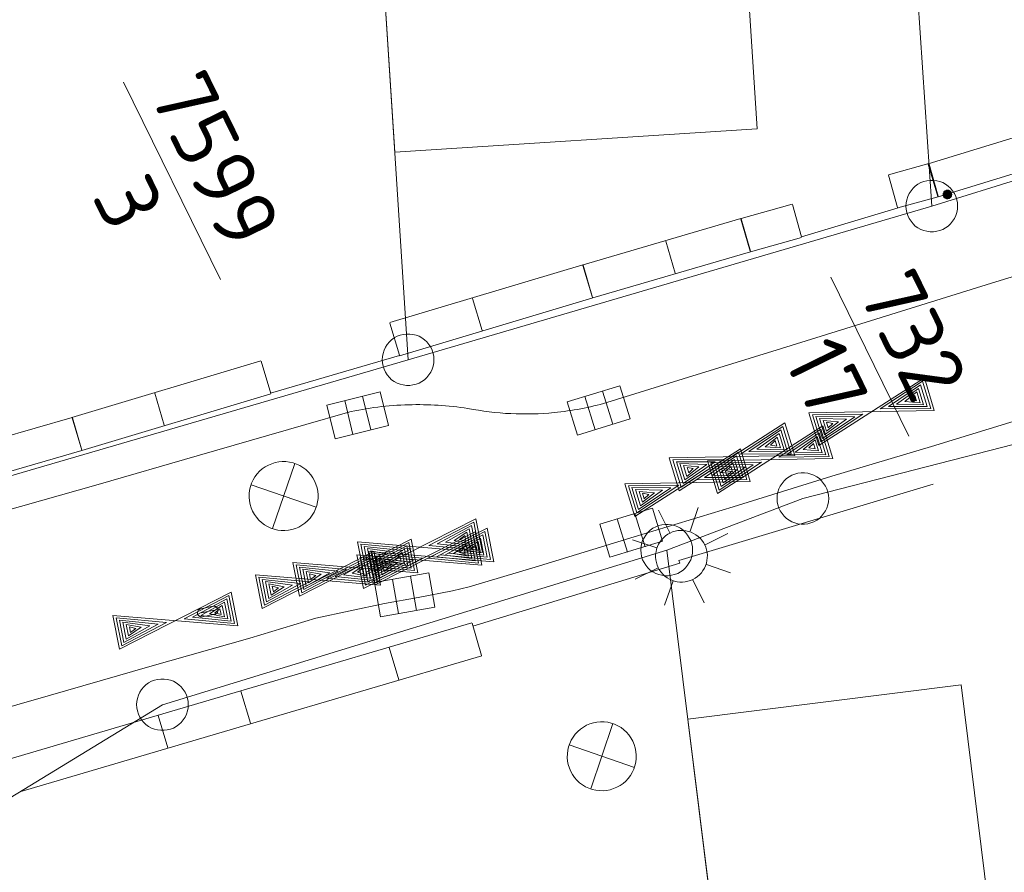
# Model space of a CAD drawing. Header units: metres. Extents: x 3425540 to 3446143, y 5432760 to 5444637.
# Tile 309 of 656: x 3440698 to 3440727, y 5438537 to 5438562. Entities that reach past the tile are written whole.
import ezdxf
from ezdxf.enums import TextEntityAlignment as Align

# ---------------------------------------------------------------- set-up
doc = ezdxf.new("R2010")
doc.units = ezdxf.units.M
for name, color, linetype, lineweight in [('B_Bestand', 9, 'Continuous', 18), ('B_Flurgrenzen', 9, 'Continuous', 18), ('B_Gleisachse', 9, 'Continuous', 25)]:
    doc.layers.add(name, color=color, linetype=linetype, lineweight=lineweight)
doc.styles.get("Standard").update_dxf_attribs({"font": 'isocpeur.ttf'})

msp = doc.modelspace()

# ---------------------------------------------------------------- linework, layer by layer
at = {"layer": 'B_Bestand'}
for p, q in [((3440724.364, 5438557.647), (3440732.532, 5438560.147)), ((3440724.657, 5438556.691), (3440732.825, 5438559.191)), ((3440723.219, 5438557.33), (3440724.39, 5438557.655)), ((3440724.368, 5438557.634), (3440724.653, 5438556.703)), ((3440724.393, 5438557.641), (3440724.654, 5438556.704)), ((3440723.222, 5438557.316), (3440723.483, 5438556.379)), ((3440718.947, 5438556.061), (3440720.428, 5438556.475)), ((3440723.486, 5438556.366), (3440724.657, 5438556.691)), ((3440720.432, 5438556.462), (3440720.694, 5438555.525)), ((3440723.495, 5438556.374), (3440720.693, 5438555.53)), ((3440714.362, 5438554.717), (3440718.935, 5438556.058)), ((3440718.939, 5438556.044), (3440719.212, 5438555.11)), ((3440718.951, 5438556.048), (3440719.213, 5438555.111)), ((3440716.765, 5438555.407), (3440717.038, 5438554.473)), ((3440719.216, 5438555.098), (3440720.697, 5438555.512)), ((3440714.643, 5438553.757), (3440719.216, 5438555.098)), ((3440708.757, 5438553.04), (3440714.356, 5438554.715)), ((3440714.36, 5438554.702), (3440714.639, 5438553.769)), ((3440714.366, 5438554.703), (3440714.639, 5438553.769)), ((3440709.044, 5438552.082), (3440714.643, 5438553.757)), ((3440711.157, 5438553.743), (3440711.435, 5438552.811)), ((3440708.761, 5438553.027), (3440709.04, 5438552.094)), ((3440699.546, 5438550.291), (3440705.025, 5438551.933)), ((3440705.029, 5438551.919), (3440705.308, 5438550.987)), ((3440709.039, 5438552.083), (3440705.304, 5438550.998)), ((3440715.223, 5438550.092), (3440714.926, 5438551.054)), ((3440699.833, 5438549.333), (3440705.312, 5438550.975)), ((3440701.945, 5438550.995), (3440702.224, 5438550.063)), ((3440707.692, 5438549.8), (3440707.453, 5438550.779)), ((3440708.212, 5438549.928), (3440707.973, 5438550.906)), ((3440714.711, 5438549.934), (3440714.414, 5438550.897)), ((3440694.451, 5438548.813), (3440699.554, 5438550.293)), ((3440699.55, 5438550.277), (3440699.829, 5438549.345)), ((3440699.558, 5438550.28), (3440699.829, 5438549.345)), ((3440694.73, 5438547.853), (3440699.833, 5438549.333)), ((3440706.003, 5438548.958), (3440705.361, 5438547.066)), ((3440704.738, 5438548.338), (3440706.626, 5438547.686)), ((3440717.465, 5438546.988), (3440717.701, 5438547.683)), ((3440715.355, 5438547.351), (3440715.647, 5438546.388)), ((3440715.867, 5438547.507), (3440716.159, 5438546.543)), ((3440716.878, 5438546.949), (3440716.555, 5438547.606)), ((3440717.906, 5438546.599), (3440718.563, 5438546.922)), ((3440716.5, 5438546.513), (3440715.794, 5438546.745)), ((3440716.539, 5438545.926), (3440715.871, 5438545.598)), ((3440717.939, 5438546.023), (3440718.635, 5438545.786)), ((3440709.362, 5438545.687), (3440709.539, 5438544.696)), ((3440708.835, 5438545.593), (3440709.012, 5438544.601)), ((3440716.975, 5438545.549), (3440716.727, 5438544.848)), ((3440717.55, 5438545.582), (3440717.879, 5438544.914)), ((3440703.28, 5438544.743), (3440703.637, 5438544.814)), ((3440703.303, 5438544.627), (3440703.66, 5438544.698)), ((3440703.326, 5438544.511), (3440703.682, 5438544.582)), ((3440711.142, 5438544.336), (3440704.441, 5438542.366)), ((3440711.42, 5438543.39), (3440711.146, 5438544.324)), ((3440711.424, 5438543.377), (3440704.723, 5438541.407)), ((3440709.022, 5438542.685), (3440708.747, 5438543.618)), ((3440704.441, 5438542.366), (3440697.75, 5438540.392)), ((3440704.72, 5438541.42), (3440704.445, 5438542.354)), ((3440704.719, 5438541.42), (3440704.445, 5438542.354)), ((3440702.322, 5438540.713), (3440702.047, 5438541.646)), ((3440704.724, 5438541.407), (3440698.033, 5438539.433)), ((3440715.227, 5438541.412), (3440714.585, 5438539.52)), ((3440713.962, 5438540.792), (3440715.85, 5438540.14))]:
    msp.add_line(p, q, dxfattribs=at)
for points in [[(3440708.903, 5438557.985), (3440708.142, 5438569.782), (3440718.65, 5438570.461)], [(3440718.65, 5438570.461), (3440719.411, 5438558.663), (3440708.903, 5438557.985)], [(3440725.052, 5438556.758), (3440725.051, 5438556.771), (3440725.049, 5438556.783), (3440725.046, 5438556.796), (3440725.041, 5438556.808), (3440725.035, 5438556.82), (3440725.028, 5438556.831), (3440725.02, 5438556.841), (3440725.011, 5438556.85), (3440725.001, 5438556.858), (3440724.99, 5438556.865), (3440724.978, 5438556.871), (3440724.966, 5438556.876), (3440724.953, 5438556.879), (3440724.941, 5438556.881), (3440724.927, 5438556.882), (3440724.914, 5438556.881), (3440724.902, 5438556.879), (3440724.889, 5438556.876), (3440724.877, 5438556.871), (3440724.865, 5438556.865), (3440724.854, 5438556.858), (3440724.844, 5438556.85), (3440724.835, 5438556.841), (3440724.827, 5438556.831), (3440724.82, 5438556.82), (3440724.814, 5438556.808), (3440724.809, 5438556.796), (3440724.806, 5438556.783), (3440724.804, 5438556.771), (3440724.803, 5438556.757), (3440724.804, 5438556.744), (3440724.806, 5438556.732), (3440724.809, 5438556.719), (3440724.814, 5438556.707), (3440724.82, 5438556.695), (3440724.827, 5438556.684), (3440724.835, 5438556.674), (3440724.844, 5438556.665), (3440724.854, 5438556.657), (3440724.865, 5438556.65), (3440724.877, 5438556.644), (3440724.889, 5438556.639), (3440724.902, 5438556.636), (3440724.914, 5438556.634), (3440724.928, 5438556.633), (3440724.941, 5438556.634), (3440724.953, 5438556.636), (3440724.966, 5438556.639), (3440724.978, 5438556.644), (3440724.99, 5438556.65), (3440725.001, 5438556.657), (3440725.011, 5438556.665), (3440725.02, 5438556.674), (3440725.028, 5438556.684), (3440725.035, 5438556.695), (3440725.041, 5438556.707), (3440725.046, 5438556.719), (3440725.049, 5438556.732), (3440725.051, 5438556.744), (3440725.052, 5438556.757)], [(3440725.042, 5438556.758), (3440725.042, 5438556.769), (3440725.04, 5438556.781), (3440725.037, 5438556.793), (3440725.032, 5438556.804), (3440725.027, 5438556.815), (3440725.02, 5438556.825), (3440725.013, 5438556.834), (3440725.004, 5438556.843), (3440724.995, 5438556.85), (3440724.985, 5438556.857), (3440724.974, 5438556.862), (3440724.963, 5438556.867), (3440724.951, 5438556.87), (3440724.939, 5438556.872), (3440724.915, 5438556.872), (3440724.904, 5438556.87), (3440724.892, 5438556.867), (3440724.881, 5438556.862), (3440724.87, 5438556.857), (3440724.86, 5438556.85), (3440724.851, 5438556.843), (3440724.842, 5438556.834), (3440724.835, 5438556.825), (3440724.828, 5438556.815), (3440724.818, 5438556.793), (3440724.815, 5438556.781), (3440724.813, 5438556.769), (3440724.813, 5438556.745), (3440724.815, 5438556.734), (3440724.818, 5438556.722), (3440724.828, 5438556.7), (3440724.835, 5438556.69), (3440724.842, 5438556.681), (3440724.851, 5438556.672), (3440724.86, 5438556.665), (3440724.87, 5438556.658), (3440724.892, 5438556.648), (3440724.904, 5438556.645), (3440724.915, 5438556.643), (3440724.939, 5438556.643), (3440724.951, 5438556.645), (3440724.963, 5438556.648), (3440724.985, 5438556.658), (3440724.995, 5438556.665), (3440725.004, 5438556.672), (3440725.013, 5438556.681), (3440725.02, 5438556.69), (3440725.027, 5438556.7), (3440725.032, 5438556.711), (3440725.037, 5438556.722), (3440725.04, 5438556.734), (3440725.042, 5438556.745), (3440725.042, 5438556.757)], [(3440725.032, 5438556.758), (3440725.032, 5438556.768), (3440725.03, 5438556.779), (3440725.027, 5438556.79), (3440725.023, 5438556.8), (3440725.018, 5438556.81), (3440725.012, 5438556.819), (3440725.005, 5438556.828), (3440724.998, 5438556.835), (3440724.989, 5438556.842), (3440724.98, 5438556.848), (3440724.97, 5438556.853), (3440724.96, 5438556.857), (3440724.949, 5438556.86), (3440724.938, 5438556.862), (3440724.917, 5438556.862), (3440724.906, 5438556.86), (3440724.895, 5438556.857), (3440724.885, 5438556.853), (3440724.875, 5438556.848), (3440724.866, 5438556.842), (3440724.857, 5438556.835), (3440724.85, 5438556.828), (3440724.843, 5438556.819), (3440724.837, 5438556.81), (3440724.832, 5438556.8), (3440724.828, 5438556.79), (3440724.825, 5438556.779), (3440724.823, 5438556.768), (3440724.823, 5438556.747), (3440724.825, 5438556.736), (3440724.828, 5438556.725), (3440724.832, 5438556.715), (3440724.837, 5438556.705), (3440724.843, 5438556.696), (3440724.85, 5438556.687), (3440724.857, 5438556.68), (3440724.866, 5438556.673), (3440724.875, 5438556.667), (3440724.885, 5438556.662), (3440724.895, 5438556.658), (3440724.906, 5438556.655), (3440724.917, 5438556.653), (3440724.938, 5438556.653), (3440724.949, 5438556.655), (3440724.96, 5438556.658), (3440724.97, 5438556.662), (3440724.98, 5438556.667), (3440724.989, 5438556.673), (3440724.998, 5438556.68), (3440725.005, 5438556.687), (3440725.012, 5438556.696), (3440725.018, 5438556.705), (3440725.023, 5438556.715), (3440725.027, 5438556.725), (3440725.03, 5438556.736), (3440725.032, 5438556.747), (3440725.032, 5438556.757)], [(3440725.023, 5438556.758), (3440725.022, 5438556.767), (3440725.021, 5438556.777), (3440725.018, 5438556.787), (3440725.01, 5438556.805), (3440725.004, 5438556.813), (3440724.998, 5438556.821), (3440724.991, 5438556.828), (3440724.975, 5438556.84), (3440724.966, 5438556.844), (3440724.957, 5438556.848), (3440724.947, 5438556.851), (3440724.927, 5438556.853), (3440724.918, 5438556.852), (3440724.908, 5438556.851), (3440724.898, 5438556.848), (3440724.889, 5438556.844), (3440724.88, 5438556.84), (3440724.864, 5438556.828), (3440724.857, 5438556.821), (3440724.845, 5438556.805), (3440724.837, 5438556.787), (3440724.834, 5438556.777), (3440724.833, 5438556.767), (3440724.832, 5438556.757), (3440724.833, 5438556.748), (3440724.834, 5438556.738), (3440724.837, 5438556.728), (3440724.841, 5438556.719), (3440724.845, 5438556.71), (3440724.851, 5438556.702), (3440724.857, 5438556.694), (3440724.864, 5438556.687), (3440724.88, 5438556.675), (3440724.889, 5438556.671), (3440724.898, 5438556.667), (3440724.908, 5438556.664), (3440724.918, 5438556.663), (3440724.928, 5438556.662), (3440724.937, 5438556.663), (3440724.947, 5438556.664), (3440724.957, 5438556.667), (3440724.966, 5438556.671), (3440724.975, 5438556.675), (3440724.991, 5438556.687), (3440724.998, 5438556.694), (3440725.004, 5438556.702), (3440725.01, 5438556.71), (3440725.014, 5438556.719), (3440725.018, 5438556.728), (3440725.021, 5438556.738), (3440725.022, 5438556.748), (3440725.023, 5438556.757)], [(3440725.013, 5438556.758), (3440725.012, 5438556.766), (3440725.011, 5438556.775), (3440725.009, 5438556.784), (3440725.005, 5438556.792), (3440725.001, 5438556.8), (3440724.996, 5438556.808), (3440724.991, 5438556.815), (3440724.985, 5438556.821), (3440724.978, 5438556.826), (3440724.97, 5438556.831), (3440724.962, 5438556.835), (3440724.954, 5438556.839), (3440724.945, 5438556.841), (3440724.936, 5438556.842), (3440724.927, 5438556.843), (3440724.919, 5438556.842), (3440724.91, 5438556.841), (3440724.901, 5438556.839), (3440724.893, 5438556.835), (3440724.885, 5438556.831), (3440724.877, 5438556.826), (3440724.87, 5438556.821), (3440724.864, 5438556.815), (3440724.858, 5438556.808), (3440724.854, 5438556.8), (3440724.85, 5438556.792), (3440724.846, 5438556.784), (3440724.844, 5438556.775), (3440724.843, 5438556.766), (3440724.842, 5438556.757), (3440724.843, 5438556.749), (3440724.844, 5438556.74), (3440724.846, 5438556.731), (3440724.85, 5438556.723), (3440724.858, 5438556.707), (3440724.864, 5438556.7), (3440724.87, 5438556.694), (3440724.877, 5438556.688), (3440724.885, 5438556.684), (3440724.893, 5438556.68), (3440724.901, 5438556.676), (3440724.91, 5438556.674), (3440724.919, 5438556.673), (3440724.928, 5438556.672), (3440724.936, 5438556.673), (3440724.945, 5438556.674), (3440724.954, 5438556.676), (3440724.962, 5438556.68), (3440724.97, 5438556.684), (3440724.978, 5438556.688), (3440724.985, 5438556.694), (3440724.991, 5438556.7), (3440724.996, 5438556.707), (3440725.001, 5438556.715), (3440725.005, 5438556.723), (3440725.009, 5438556.731), (3440725.011, 5438556.74), (3440725.012, 5438556.749), (3440725.013, 5438556.757)], [(3440725.003, 5438556.758), (3440725.003, 5438556.765), (3440725.001, 5438556.773), (3440724.999, 5438556.781), (3440724.996, 5438556.788), (3440724.993, 5438556.795), (3440724.989, 5438556.802), (3440724.984, 5438556.808), (3440724.978, 5438556.814), (3440724.972, 5438556.819), (3440724.965, 5438556.823), (3440724.958, 5438556.826), (3440724.951, 5438556.829), (3440724.935, 5438556.833), (3440724.92, 5438556.833), (3440724.904, 5438556.829), (3440724.897, 5438556.826), (3440724.89, 5438556.823), (3440724.883, 5438556.819), (3440724.877, 5438556.814), (3440724.871, 5438556.808), (3440724.866, 5438556.802), (3440724.862, 5438556.795), (3440724.856, 5438556.781), (3440724.854, 5438556.773), (3440724.852, 5438556.765), (3440724.852, 5438556.75), (3440724.854, 5438556.742), (3440724.856, 5438556.734), (3440724.862, 5438556.72), (3440724.866, 5438556.713), (3440724.871, 5438556.707), (3440724.877, 5438556.701), (3440724.883, 5438556.696), (3440724.89, 5438556.692), (3440724.897, 5438556.689), (3440724.904, 5438556.686), (3440724.912, 5438556.684), (3440724.92, 5438556.682), (3440724.935, 5438556.682), (3440724.943, 5438556.684), (3440724.951, 5438556.686), (3440724.958, 5438556.689), (3440724.965, 5438556.692), (3440724.972, 5438556.696), (3440724.978, 5438556.701), (3440724.984, 5438556.707), (3440724.989, 5438556.713), (3440724.993, 5438556.72), (3440724.996, 5438556.727), (3440724.999, 5438556.734), (3440725.001, 5438556.742), (3440725.003, 5438556.75), (3440725.003, 5438556.757)], [(3440724.993, 5438556.758), (3440724.993, 5438556.764), (3440724.992, 5438556.771), (3440724.99, 5438556.778), (3440724.988, 5438556.784), (3440724.984, 5438556.79), (3440724.981, 5438556.796), (3440724.976, 5438556.801), (3440724.966, 5438556.811), (3440724.96, 5438556.814), (3440724.954, 5438556.818), (3440724.948, 5438556.82), (3440724.941, 5438556.822), (3440724.934, 5438556.823), (3440724.921, 5438556.823), (3440724.914, 5438556.822), (3440724.907, 5438556.82), (3440724.901, 5438556.818), (3440724.895, 5438556.814), (3440724.889, 5438556.811), (3440724.879, 5438556.801), (3440724.874, 5438556.796), (3440724.871, 5438556.79), (3440724.867, 5438556.784), (3440724.865, 5438556.778), (3440724.863, 5438556.771), (3440724.862, 5438556.764), (3440724.862, 5438556.751), (3440724.863, 5438556.744), (3440724.865, 5438556.737), (3440724.867, 5438556.731), (3440724.871, 5438556.725), (3440724.874, 5438556.719), (3440724.879, 5438556.714), (3440724.889, 5438556.704), (3440724.895, 5438556.701), (3440724.901, 5438556.697), (3440724.907, 5438556.695), (3440724.914, 5438556.693), (3440724.921, 5438556.692), (3440724.934, 5438556.692), (3440724.941, 5438556.693), (3440724.948, 5438556.695), (3440724.954, 5438556.697), (3440724.96, 5438556.701), (3440724.966, 5438556.704), (3440724.976, 5438556.714), (3440724.981, 5438556.719), (3440724.984, 5438556.725), (3440724.988, 5438556.731), (3440724.99, 5438556.737), (3440724.992, 5438556.744), (3440724.993, 5438556.751), (3440724.993, 5438556.757)], [(3440724.983, 5438556.758), (3440724.983, 5438556.763), (3440724.982, 5438556.769), (3440724.981, 5438556.775), (3440724.979, 5438556.78), (3440724.976, 5438556.785), (3440724.973, 5438556.79), (3440724.969, 5438556.795), (3440724.965, 5438556.799), (3440724.96, 5438556.803), (3440724.955, 5438556.806), (3440724.95, 5438556.809), (3440724.945, 5438556.811), (3440724.933, 5438556.813), (3440724.922, 5438556.813), (3440724.91, 5438556.811), (3440724.905, 5438556.809), (3440724.9, 5438556.806), (3440724.895, 5438556.803), (3440724.89, 5438556.799), (3440724.886, 5438556.795), (3440724.882, 5438556.79), (3440724.876, 5438556.78), (3440724.874, 5438556.775), (3440724.873, 5438556.769), (3440724.872, 5438556.763), (3440724.872, 5438556.752), (3440724.873, 5438556.746), (3440724.874, 5438556.74), (3440724.876, 5438556.735), (3440724.879, 5438556.73), (3440724.882, 5438556.725), (3440724.886, 5438556.72), (3440724.89, 5438556.716), (3440724.895, 5438556.712), (3440724.9, 5438556.709), (3440724.905, 5438556.706), (3440724.91, 5438556.704), (3440724.922, 5438556.702), (3440724.933, 5438556.702), (3440724.945, 5438556.704), (3440724.95, 5438556.706), (3440724.955, 5438556.709), (3440724.96, 5438556.712), (3440724.965, 5438556.716), (3440724.969, 5438556.72), (3440724.973, 5438556.725), (3440724.976, 5438556.73), (3440724.979, 5438556.735), (3440724.981, 5438556.74), (3440724.982, 5438556.746), (3440724.983, 5438556.752), (3440724.983, 5438556.757)], [(3440724.974, 5438556.758), (3440724.973, 5438556.762), (3440724.973, 5438556.767), (3440724.971, 5438556.772), (3440724.97, 5438556.776), (3440724.967, 5438556.781), (3440724.965, 5438556.785), (3440724.962, 5438556.788), (3440724.958, 5438556.792), (3440724.955, 5438556.795), (3440724.951, 5438556.797), (3440724.946, 5438556.8), (3440724.942, 5438556.801), (3440724.937, 5438556.803), (3440724.932, 5438556.803), (3440724.927, 5438556.804), (3440724.923, 5438556.803), (3440724.918, 5438556.803), (3440724.913, 5438556.801), (3440724.909, 5438556.8), (3440724.904, 5438556.797), (3440724.9, 5438556.795), (3440724.897, 5438556.792), (3440724.893, 5438556.788), (3440724.89, 5438556.785), (3440724.888, 5438556.781), (3440724.885, 5438556.776), (3440724.884, 5438556.772), (3440724.882, 5438556.767), (3440724.882, 5438556.762), (3440724.881, 5438556.757), (3440724.882, 5438556.753), (3440724.882, 5438556.748), (3440724.884, 5438556.743), (3440724.885, 5438556.739), (3440724.888, 5438556.734), (3440724.89, 5438556.73), (3440724.893, 5438556.727), (3440724.897, 5438556.723), (3440724.9, 5438556.72), (3440724.904, 5438556.718), (3440724.909, 5438556.715), (3440724.913, 5438556.714), (3440724.918, 5438556.712), (3440724.923, 5438556.712), (3440724.928, 5438556.711), (3440724.932, 5438556.712), (3440724.937, 5438556.712), (3440724.942, 5438556.714), (3440724.946, 5438556.715), (3440724.951, 5438556.718), (3440724.955, 5438556.72), (3440724.958, 5438556.723), (3440724.962, 5438556.727), (3440724.965, 5438556.73), (3440724.967, 5438556.734), (3440724.97, 5438556.739), (3440724.971, 5438556.743), (3440724.973, 5438556.748), (3440724.973, 5438556.753), (3440724.974, 5438556.757)], [(3440724.964, 5438556.758), (3440724.964, 5438556.761), (3440724.963, 5438556.765), (3440724.962, 5438556.769), (3440724.961, 5438556.772), (3440724.959, 5438556.776), (3440724.957, 5438556.779), (3440724.954, 5438556.782), (3440724.952, 5438556.784), (3440724.949, 5438556.787), (3440724.946, 5438556.789), (3440724.942, 5438556.791), (3440724.939, 5438556.792), (3440724.931, 5438556.794), (3440724.924, 5438556.794), (3440724.92, 5438556.793), (3440724.916, 5438556.792), (3440724.913, 5438556.791), (3440724.909, 5438556.789), (3440724.906, 5438556.787), (3440724.903, 5438556.784), (3440724.901, 5438556.782), (3440724.898, 5438556.779), (3440724.896, 5438556.776), (3440724.894, 5438556.772), (3440724.893, 5438556.769), (3440724.892, 5438556.765), (3440724.891, 5438556.761), (3440724.891, 5438556.754), (3440724.893, 5438556.746), (3440724.894, 5438556.743), (3440724.896, 5438556.739), (3440724.898, 5438556.736), (3440724.901, 5438556.733), (3440724.903, 5438556.731), (3440724.906, 5438556.728), (3440724.909, 5438556.726), (3440724.913, 5438556.724), (3440724.916, 5438556.723), (3440724.92, 5438556.722), (3440724.924, 5438556.721), (3440724.931, 5438556.721), (3440724.939, 5438556.723), (3440724.942, 5438556.724), (3440724.946, 5438556.726), (3440724.949, 5438556.728), (3440724.952, 5438556.731), (3440724.954, 5438556.733), (3440724.957, 5438556.736), (3440724.959, 5438556.739), (3440724.961, 5438556.743), (3440724.962, 5438556.746), (3440724.963, 5438556.75), (3440724.964, 5438556.754), (3440724.964, 5438556.757)], [(3440724.954, 5438556.76), (3440724.953, 5438556.763), (3440724.953, 5438556.766), (3440724.952, 5438556.768), (3440724.95, 5438556.771), (3440724.949, 5438556.773), (3440724.947, 5438556.775), (3440724.945, 5438556.777), (3440724.943, 5438556.779), (3440724.941, 5438556.78), (3440724.938, 5438556.782), (3440724.936, 5438556.783), (3440724.933, 5438556.783), (3440724.93, 5438556.784), (3440724.925, 5438556.784), (3440724.922, 5438556.783), (3440724.919, 5438556.783), (3440724.917, 5438556.782), (3440724.914, 5438556.78), (3440724.912, 5438556.779), (3440724.91, 5438556.777), (3440724.908, 5438556.775), (3440724.906, 5438556.773), (3440724.905, 5438556.771), (3440724.903, 5438556.768), (3440724.902, 5438556.766), (3440724.902, 5438556.763), (3440724.901, 5438556.76), (3440724.901, 5438556.755), (3440724.902, 5438556.752), (3440724.902, 5438556.749), (3440724.903, 5438556.747), (3440724.905, 5438556.744), (3440724.906, 5438556.742), (3440724.908, 5438556.74), (3440724.91, 5438556.738), (3440724.912, 5438556.736), (3440724.914, 5438556.735), (3440724.917, 5438556.733), (3440724.919, 5438556.732), (3440724.922, 5438556.732), (3440724.925, 5438556.731), (3440724.93, 5438556.731), (3440724.933, 5438556.732), (3440724.936, 5438556.732), (3440724.938, 5438556.733), (3440724.941, 5438556.735), (3440724.943, 5438556.736), (3440724.945, 5438556.738), (3440724.949, 5438556.742), (3440724.95, 5438556.744), (3440724.952, 5438556.747), (3440724.953, 5438556.749), (3440724.953, 5438556.752), (3440724.954, 5438556.755), (3440724.954, 5438556.76)], [(3440724.944, 5438556.761), (3440724.943, 5438556.763), (3440724.943, 5438556.764), (3440724.942, 5438556.766), (3440724.941, 5438556.767), (3440724.94, 5438556.769), (3440724.939, 5438556.77), (3440724.937, 5438556.771), (3440724.936, 5438556.772), (3440724.934, 5438556.773), (3440724.933, 5438556.773), (3440724.931, 5438556.774), (3440724.924, 5438556.774), (3440724.922, 5438556.773), (3440724.921, 5438556.773), (3440724.919, 5438556.772), (3440724.918, 5438556.771), (3440724.916, 5438556.77), (3440724.915, 5438556.769), (3440724.914, 5438556.767), (3440724.913, 5438556.766), (3440724.912, 5438556.764), (3440724.912, 5438556.763), (3440724.911, 5438556.761), (3440724.911, 5438556.754), (3440724.912, 5438556.752), (3440724.912, 5438556.751), (3440724.913, 5438556.749), (3440724.914, 5438556.748), (3440724.915, 5438556.746), (3440724.916, 5438556.745), (3440724.918, 5438556.744), (3440724.919, 5438556.743), (3440724.921, 5438556.742), (3440724.922, 5438556.742), (3440724.924, 5438556.741), (3440724.931, 5438556.741), (3440724.933, 5438556.742), (3440724.934, 5438556.742), (3440724.936, 5438556.743), (3440724.937, 5438556.744), (3440724.939, 5438556.745), (3440724.94, 5438556.746), (3440724.941, 5438556.748), (3440724.942, 5438556.749), (3440724.943, 5438556.751), (3440724.943, 5438556.752), (3440724.944, 5438556.754), (3440724.944, 5438556.761)], [(3440724.934, 5438556.76), (3440724.933, 5438556.761), (3440724.933, 5438556.762), (3440724.932, 5438556.763), (3440724.931, 5438556.763), (3440724.93, 5438556.764), (3440724.925, 5438556.764), (3440724.924, 5438556.763), (3440724.923, 5438556.763), (3440724.922, 5438556.762), (3440724.922, 5438556.761), (3440724.921, 5438556.76), (3440724.921, 5438556.755), (3440724.922, 5438556.754), (3440724.922, 5438556.753), (3440724.923, 5438556.752), (3440724.924, 5438556.752), (3440724.925, 5438556.751), (3440724.93, 5438556.751), (3440724.931, 5438556.752), (3440724.932, 5438556.752), (3440724.933, 5438556.753), (3440724.933, 5438556.754), (3440724.934, 5438556.755), (3440724.934, 5438556.76)], [(3440730.342, 5438555.461), (3440729.145, 5438555.086), (3440726.202, 5438554.182), (3440723.284, 5438553.275), (3440720.114, 5438552.288), (3440717.261, 5438551.407), (3440715.05, 5438550.722)], [(3440681.596, 5438537.236), (3440684.479, 5438538.063), (3440687.369, 5438538.902), (3440690.272, 5438539.765), (3440693.148, 5438540.568), (3440696.052, 5438541.412), (3440698.925, 5438542.239), (3440701.802, 5438543.072), (3440704.707, 5438543.888), (3440706.62, 5438544.469), (3440707.615, 5438544.686), (3440708.608, 5438544.897), (3440709.585, 5438545.067), (3440710.577, 5438545.261), (3440711.062, 5438545.374), (3440712.972, 5438545.944), (3440715.842, 5438546.828), (3440718.716, 5438547.701), (3440721.58, 5438548.585), (3440724.465, 5438549.448), (3440727.337, 5438550.325), (3440730.201, 5438551.204), (3440733.077, 5438552.082)], [(3440721.198, 5438549.476), (3440724.257, 5438551.443), (3440724.545, 5438550.494), (3440720.909, 5438550.425), (3440721.198, 5438549.476)], [(3440724.442, 5438550.549), (3440722.978, 5438550.536), (3440724.202, 5438551.34), (3440724.442, 5438550.549)], [(3440715.728, 5438550.248), (3440714.2, 5438549.777), (3440713.903, 5438550.739), (3440715.431, 5438551.21), (3440715.728, 5438550.248)], [(3440724.147, 5438551.236), (3440723.215, 5438550.608), (3440724.339, 5438550.604), (3440724.147, 5438551.236)], [(3440724.236, 5438550.659), (3440723.452, 5438550.68), (3440724.092, 5438551.134), (3440724.236, 5438550.659)], [(3440708.726, 5438550.053), (3440707.173, 5438549.673), (3440706.933, 5438550.651), (3440708.486, 5438551.032), (3440708.726, 5438550.053)], [(3440724.037, 5438551.03), (3440723.689, 5438550.752), (3440724.133, 5438550.714), (3440724.037, 5438551.03)], [(3440723.982, 5438550.927), (3440723.847, 5438550.8), (3440724.03, 5438550.769), (3440723.982, 5438550.927)], [(3440707.53, 5438550.438), (3440706.326, 5438550.082), (3440703.174, 5438549.18), (3440700.303, 5438548.349), (3440697.473, 5438547.542), (3440694.562, 5438546.682), (3440691.626, 5438545.826), (3440688.768, 5438545.003), (3440685.949, 5438544.185), (3440683.013, 5438543.327), (3440680.188, 5438542.511), (3440678.711, 5438542.1), (3440675.82, 5438541.27), (3440671.419, 5438539.876)], [(3440721.253, 5438549.579), (3440722.477, 5438550.383), (3440721.012, 5438550.371), (3440721.253, 5438549.579)], [(3440721.115, 5438550.315), (3440722.24, 5438550.311), (3440721.308, 5438549.683), (3440721.115, 5438550.315)], [(3440721.363, 5438549.786), (3440722.002, 5438550.239), (3440721.219, 5438550.261), (3440721.363, 5438549.786)], [(3440721.322, 5438550.205), (3440721.765, 5438550.167), (3440721.418, 5438549.889), (3440721.322, 5438550.205)], [(3440717.151, 5438548.167), (3440720.21, 5438550.134), (3440720.498, 5438549.185), (3440716.862, 5438549.116), (3440717.151, 5438548.167)], [(3440718.256, 5438548.083), (3440721.315, 5438550.05), (3440721.603, 5438549.101), (3440717.967, 5438549.032), (3440718.256, 5438548.083)], [(3440720.395, 5438549.24), (3440718.931, 5438549.227), (3440720.155, 5438550.031), (3440720.395, 5438549.24)], [(3440720.1, 5438549.927), (3440719.168, 5438549.299), (3440720.292, 5438549.295), (3440720.1, 5438549.927)], [(3440721.5, 5438549.156), (3440720.036, 5438549.143), (3440721.26, 5438549.947), (3440721.5, 5438549.156)], [(3440721.425, 5438550.15), (3440721.607, 5438550.119), (3440721.473, 5438549.992), (3440721.425, 5438550.15)], [(3440720.189, 5438549.35), (3440719.405, 5438549.371), (3440720.045, 5438549.825), (3440720.189, 5438549.35)], [(3440719.99, 5438549.721), (3440719.642, 5438549.443), (3440720.086, 5438549.405), (3440719.99, 5438549.721)], [(3440719.935, 5438549.618), (3440719.8, 5438549.491), (3440719.983, 5438549.46), (3440719.935, 5438549.618)], [(3440721.205, 5438549.843), (3440720.273, 5438549.215), (3440721.397, 5438549.211), (3440721.205, 5438549.843)], [(3440721.294, 5438549.266), (3440720.51, 5438549.287), (3440721.15, 5438549.741), (3440721.294, 5438549.266)], [(3440721.095, 5438549.637), (3440720.747, 5438549.359), (3440721.191, 5438549.321), (3440721.095, 5438549.637)], [(3440715.864, 5438547.417), (3440718.923, 5438549.384), (3440719.211, 5438548.435), (3440715.575, 5438548.366), (3440715.864, 5438547.417)], [(3440721.04, 5438549.534), (3440720.905, 5438549.407), (3440721.088, 5438549.376), (3440721.04, 5438549.534)], [(3440717.206, 5438548.27), (3440718.43, 5438549.074), (3440716.965, 5438549.062), (3440717.206, 5438548.27)], [(3440719.108, 5438548.49), (3440717.644, 5438548.477), (3440718.868, 5438549.281), (3440719.108, 5438548.49)], [(3440718.813, 5438549.177), (3440717.881, 5438548.549), (3440719.005, 5438548.545), (3440718.813, 5438549.177)], [(3440718.902, 5438548.6), (3440718.118, 5438548.621), (3440718.758, 5438549.075), (3440718.902, 5438548.6)], [(3440706.122, 5438547.113), (3440706.213, 5438547.163), (3440706.299, 5438547.223), (3440706.378, 5438547.292), (3440706.449, 5438547.369), (3440706.512, 5438547.453), (3440706.566, 5438547.543), (3440706.61, 5438547.638), (3440706.644, 5438547.737), (3440706.667, 5438547.839), (3440706.68, 5438547.943), (3440706.681, 5438548.047), (3440706.672, 5438548.152), (3440706.652, 5438548.254), (3440706.621, 5438548.355), (3440706.58, 5438548.451), (3440706.529, 5438548.542), (3440706.469, 5438548.628), (3440706.4, 5438548.707), (3440706.323, 5438548.778), (3440706.24, 5438548.841), (3440706.15, 5438548.895), (3440706.055, 5438548.939), (3440705.956, 5438548.973), (3440705.854, 5438548.996), (3440705.75, 5438549.009), (3440705.645, 5438549.01), (3440705.541, 5438549.001), (3440705.438, 5438548.981), (3440705.338, 5438548.95), (3440705.242, 5438548.909), (3440705.15, 5438548.858), (3440705.064, 5438548.798), (3440704.986, 5438548.729), (3440704.914, 5438548.652), (3440704.851, 5438548.569), (3440704.798, 5438548.479), (3440704.754, 5438548.384), (3440704.72, 5438548.285), (3440704.696, 5438548.183), (3440704.684, 5438548.079), (3440704.682, 5438547.974), (3440704.691, 5438547.87), (3440704.712, 5438547.767), (3440704.742, 5438547.667), (3440704.783, 5438547.571), (3440704.834, 5438547.479), (3440704.895, 5438547.394), (3440704.963, 5438547.315), (3440705.04, 5438547.243), (3440705.124, 5438547.18), (3440705.214, 5438547.127), (3440705.309, 5438547.083), (3440705.408, 5438547.049), (3440705.51, 5438547.025), (3440705.614, 5438547.013), (3440705.718, 5438547.011), (3440705.823, 5438547.02), (3440705.925, 5438547.04), (3440706.025, 5438547.071), (3440706.122, 5438547.113)], [(3440717.068, 5438549.006), (3440718.193, 5438549.002), (3440717.261, 5438548.374), (3440717.068, 5438549.006)], [(3440717.316, 5438548.477), (3440717.955, 5438548.93), (3440717.172, 5438548.952), (3440717.316, 5438548.477)], [(3440717.275, 5438548.896), (3440717.718, 5438548.858), (3440717.371, 5438548.58), (3440717.275, 5438548.896)], [(3440717.378, 5438548.841), (3440717.56, 5438548.81), (3440717.426, 5438548.683), (3440717.378, 5438548.841)], [(3440718.311, 5438548.186), (3440719.535, 5438548.99), (3440718.07, 5438548.978), (3440718.311, 5438548.186)], [(3440718.173, 5438548.922), (3440719.298, 5438548.918), (3440718.366, 5438548.29), (3440718.173, 5438548.922)], [(3440718.421, 5438548.393), (3440719.06, 5438548.846), (3440718.277, 5438548.868), (3440718.421, 5438548.393)], [(3440718.703, 5438548.971), (3440718.355, 5438548.693), (3440718.799, 5438548.655), (3440718.703, 5438548.971)], [(3440718.38, 5438548.812), (3440718.823, 5438548.774), (3440718.476, 5438548.496), (3440718.38, 5438548.812)], [(3440718.648, 5438548.868), (3440718.513, 5438548.741), (3440718.696, 5438548.71), (3440718.648, 5438548.868)], [(3440718.483, 5438548.757), (3440718.665, 5438548.726), (3440718.531, 5438548.599), (3440718.483, 5438548.757)], [(3440711.166, 5438544.233), (3440717.172, 5438546.06), (3440717.141, 5438546.142), (3440724.511, 5438548.358)], [(3440715.919, 5438547.52), (3440717.143, 5438548.324), (3440715.678, 5438548.312), (3440715.919, 5438547.52)], [(3440715.781, 5438548.256), (3440716.906, 5438548.252), (3440715.974, 5438547.624), (3440715.781, 5438548.256)], [(3440716.029, 5438547.727), (3440716.668, 5438548.18), (3440715.885, 5438548.202), (3440716.029, 5438547.727)], [(3440715.988, 5438548.146), (3440716.431, 5438548.108), (3440716.084, 5438547.83), (3440715.988, 5438548.146)], [(3440716.091, 5438548.091), (3440716.273, 5438548.06), (3440716.139, 5438547.933), (3440716.091, 5438548.091)], [(3440714.849, 5438547.198), (3440716.379, 5438547.662), (3440716.671, 5438546.698), (3440715.141, 5438546.234), (3440714.849, 5438547.198)], [(3440708.013, 5438545.708), (3440711.258, 5438547.352), (3440711.447, 5438546.378), (3440707.823, 5438546.682), (3440708.013, 5438545.708)], [(3440708.34, 5438545.433), (3440711.585, 5438547.077), (3440711.774, 5438546.103), (3440708.15, 5438546.407), (3440708.34, 5438545.433)], [(3440711.35, 5438546.443), (3440709.892, 5438546.58), (3440711.192, 5438547.255), (3440711.35, 5438546.443)], [(3440711.127, 5438547.158), (3440710.135, 5438546.628), (3440711.254, 5438546.509), (3440711.127, 5438547.158)], [(3440711.156, 5438546.574), (3440710.379, 5438546.675), (3440711.061, 5438547.061), (3440711.156, 5438546.574)], [(3440707.994, 5438545.333), (3440711.239, 5438546.977), (3440711.428, 5438546.003), (3440707.804, 5438546.307), (3440707.994, 5438545.333)], [(3440711.331, 5438546.068), (3440709.873, 5438546.205), (3440711.173, 5438546.88), (3440711.331, 5438546.068)], [(3440711.108, 5438546.783), (3440710.116, 5438546.253), (3440711.235, 5438546.134), (3440711.108, 5438546.783)], [(3440711.677, 5438546.168), (3440710.219, 5438546.305), (3440711.519, 5438546.98), (3440711.677, 5438546.168)], [(3440711.454, 5438546.883), (3440710.462, 5438546.353), (3440711.581, 5438546.234), (3440711.454, 5438546.883)], [(3440710.996, 5438546.964), (3440710.622, 5438546.722), (3440711.06, 5438546.639), (3440710.996, 5438546.964)], [(3440711.483, 5438546.299), (3440710.706, 5438546.4), (3440711.388, 5438546.786), (3440711.483, 5438546.299)], [(3440710.931, 5438546.867), (3440710.784, 5438546.754), (3440710.963, 5438546.704), (3440710.931, 5438546.867)], [(3440717.89, 5438546.597), (3440717.852, 5438546.665), (3440717.806, 5438546.73), (3440717.755, 5438546.789), (3440717.697, 5438546.842), (3440717.634, 5438546.889), (3440717.567, 5438546.929), (3440717.496, 5438546.962), (3440717.421, 5438546.987), (3440717.345, 5438547.005), (3440717.267, 5438547.014), (3440717.188, 5438547.015), (3440717.11, 5438547.008), (3440717.033, 5438546.993), (3440716.958, 5438546.97), (3440716.886, 5438546.939), (3440716.817, 5438546.901), (3440716.753, 5438546.855), (3440716.694, 5438546.804), (3440716.641, 5438546.746), (3440716.594, 5438546.683), (3440716.553, 5438546.616), (3440716.52, 5438546.544), (3440716.495, 5438546.47), (3440716.478, 5438546.394), (3440716.468, 5438546.316), (3440716.467, 5438546.237), (3440716.474, 5438546.159), (3440716.49, 5438546.082), (3440716.513, 5438546.007), (3440716.544, 5438545.935), (3440716.582, 5438545.866), (3440716.628, 5438545.802), (3440716.679, 5438545.743), (3440716.737, 5438545.69), (3440716.799, 5438545.643), (3440716.867, 5438545.602), (3440716.938, 5438545.57), (3440717.012, 5438545.544), (3440717.089, 5438545.527), (3440717.167, 5438545.517), (3440717.246, 5438545.516), (3440717.324, 5438545.523), (3440717.401, 5438545.539), (3440717.476, 5438545.562), (3440717.548, 5438545.593), (3440717.616, 5438545.631), (3440717.681, 5438545.676), (3440717.74, 5438545.728), (3440717.793, 5438545.786), (3440717.84, 5438545.848), (3440717.88, 5438545.916), (3440717.913, 5438545.987), (3440717.938, 5438546.062), (3440717.956, 5438546.138), (3440717.965, 5438546.216), (3440717.966, 5438546.295), (3440717.959, 5438546.373), (3440717.944, 5438546.45), (3440717.921, 5438546.525), (3440717.89, 5438546.597)], [(3440706.141, 5438545.11), (3440709.381, 5438546.762), (3440709.573, 5438545.789), (3440705.948, 5438546.083), (3440706.141, 5438545.11)], [(3440708.079, 5438545.805), (3440709.378, 5438546.48), (3440707.92, 5438546.617), (3440708.079, 5438545.805)], [(3440708.017, 5438546.551), (3440709.135, 5438546.432), (3440708.144, 5438545.902), (3440708.017, 5438546.551)], [(3440709.476, 5438545.853), (3440708.018, 5438545.986), (3440709.316, 5438546.665), (3440709.476, 5438545.853)], [(3440708.209, 5438545.999), (3440708.892, 5438546.385), (3440708.114, 5438546.486), (3440708.209, 5438545.999)], [(3440709.251, 5438546.567), (3440708.261, 5438546.035), (3440709.379, 5438545.919), (3440709.251, 5438546.567)], [(3440711.137, 5438546.199), (3440710.36, 5438546.3), (3440711.042, 5438546.686), (3440711.137, 5438546.199)], [(3440710.977, 5438546.589), (3440710.603, 5438546.347), (3440711.041, 5438546.264), (3440710.977, 5438546.589)], [(3440710.912, 5438546.492), (3440710.765, 5438546.379), (3440710.944, 5438546.329), (3440710.912, 5438546.492)], [(3440711.323, 5438546.689), (3440710.949, 5438546.447), (3440711.387, 5438546.364), (3440711.323, 5438546.689)], [(3440711.258, 5438546.592), (3440711.111, 5438546.479), (3440711.29, 5438546.429), (3440711.258, 5438546.592)], [(3440705.06, 5438544.752), (3440708.3, 5438546.404), (3440708.492, 5438545.431), (3440704.867, 5438545.725), (3440705.06, 5438544.752)], [(3440708.395, 5438545.495), (3440706.937, 5438545.628), (3440708.235, 5438546.307), (3440708.395, 5438545.495)], [(3440708.17, 5438546.209), (3440707.18, 5438545.677), (3440708.298, 5438545.561), (3440708.17, 5438546.209)], [(3440708.06, 5438545.43), (3440709.359, 5438546.105), (3440707.901, 5438546.242), (3440708.06, 5438545.43)], [(3440708.211, 5438546.421), (3440708.648, 5438546.338), (3440708.274, 5438546.096), (3440708.211, 5438546.421)], [(3440708.406, 5438545.53), (3440709.705, 5438546.205), (3440708.247, 5438546.342), (3440708.406, 5438545.53)], [(3440708.308, 5438546.356), (3440708.486, 5438546.306), (3440708.34, 5438546.193), (3440708.308, 5438546.356)], [(3440708.344, 5438546.276), (3440709.462, 5438546.157), (3440708.471, 5438545.627), (3440708.344, 5438546.276)], [(3440708.536, 5438545.724), (3440709.219, 5438546.11), (3440708.441, 5438546.211), (3440708.536, 5438545.724)], [(3440709.282, 5438545.983), (3440708.504, 5438546.083), (3440709.186, 5438546.47), (3440709.282, 5438545.983)], [(3440709.121, 5438546.373), (3440708.747, 5438546.131), (3440709.185, 5438546.049), (3440709.121, 5438546.373)], [(3440709.055, 5438546.276), (3440708.909, 5438546.163), (3440709.088, 5438546.114), (3440709.055, 5438546.276)], [(3440706.206, 5438545.207), (3440707.504, 5438545.885), (3440706.046, 5438546.018), (3440706.206, 5438545.207)], [(3440706.143, 5438545.953), (3440707.261, 5438545.837), (3440706.271, 5438545.304), (3440706.143, 5438545.953)], [(3440708.201, 5438545.625), (3440707.423, 5438545.725), (3440708.105, 5438546.112), (3440708.201, 5438545.625)], [(3440708.04, 5438546.015), (3440707.666, 5438545.773), (3440708.104, 5438545.691), (3440708.04, 5438546.015)], [(3440707.974, 5438545.918), (3440707.828, 5438545.805), (3440708.007, 5438545.756), (3440707.974, 5438545.918)], [(3440707.998, 5438546.176), (3440709.116, 5438546.057), (3440708.125, 5438545.527), (3440707.998, 5438546.176)], [(3440708.19, 5438545.624), (3440708.873, 5438546.01), (3440708.095, 5438546.111), (3440708.19, 5438545.624)], [(3440708.192, 5438546.046), (3440708.629, 5438545.963), (3440708.255, 5438545.721), (3440708.192, 5438546.046)], [(3440708.289, 5438545.981), (3440708.467, 5438545.931), (3440708.321, 5438545.818), (3440708.289, 5438545.981)], [(3440708.538, 5438546.146), (3440708.975, 5438546.063), (3440708.601, 5438545.821), (3440708.538, 5438546.146)], [(3440708.635, 5438546.081), (3440708.813, 5438546.031), (3440708.667, 5438545.918), (3440708.635, 5438546.081)], [(3440705.125, 5438544.849), (3440706.423, 5438545.527), (3440704.965, 5438545.66), (3440705.125, 5438544.849)], [(3440706.336, 5438545.401), (3440707.018, 5438545.789), (3440706.24, 5438545.888), (3440706.336, 5438545.401)], [(3440706.337, 5438545.823), (3440706.775, 5438545.741), (3440706.401, 5438545.498), (3440706.337, 5438545.823)], [(3440706.434, 5438545.758), (3440706.612, 5438545.709), (3440706.466, 5438545.595), (3440706.434, 5438545.758)], [(3440708.314, 5438545.5), (3440709.888, 5438545.781), (3440710.066, 5438544.79), (3440708.492, 5438544.508), (3440708.314, 5438545.5)], [(3440705.062, 5438545.595), (3440706.18, 5438545.479), (3440705.19, 5438544.946), (3440705.062, 5438545.595)], [(3440705.255, 5438545.043), (3440705.937, 5438545.431), (3440705.159, 5438545.53), (3440705.255, 5438545.043)], [(3440705.256, 5438545.465), (3440705.694, 5438545.383), (3440705.32, 5438545.14), (3440705.256, 5438545.465)], [(3440705.353, 5438545.4), (3440705.531, 5438545.351), (3440705.385, 5438545.237), (3440705.353, 5438545.4)], [(3440700.923, 5438543.573), (3440704.163, 5438545.225), (3440704.355, 5438544.252), (3440700.73, 5438544.546), (3440700.923, 5438543.573)], [(3440704.258, 5438544.316), (3440702.8, 5438544.449), (3440704.098, 5438545.128), (3440704.258, 5438544.316)], [(3440704.033, 5438545.03), (3440703.043, 5438544.498), (3440704.161, 5438544.382), (3440704.033, 5438545.03)], [(3440704.064, 5438544.446), (3440703.286, 5438544.546), (3440703.968, 5438544.933), (3440704.064, 5438544.446)], [(3440703.903, 5438544.836), (3440703.529, 5438544.594), (3440703.967, 5438544.512), (3440703.903, 5438544.836)], [(3440703.682, 5438544.582), (3440703.694, 5438544.585), (3440703.706, 5438544.589), (3440703.728, 5438544.601), (3440703.746, 5438544.617), (3440703.754, 5438544.627), (3440703.761, 5438544.637), (3440703.767, 5438544.648), (3440703.771, 5438544.66), (3440703.775, 5438544.672), (3440703.777, 5438544.684), (3440703.778, 5438544.696), (3440703.777, 5438544.708), (3440703.775, 5438544.721), (3440703.772, 5438544.733), (3440703.768, 5438544.744), (3440703.763, 5438544.755), (3440703.756, 5438544.766), (3440703.748, 5438544.776), (3440703.74, 5438544.784), (3440703.73, 5438544.792), (3440703.72, 5438544.799), (3440703.709, 5438544.805), (3440703.698, 5438544.81), (3440703.686, 5438544.813), (3440703.674, 5438544.815), (3440703.661, 5438544.816), (3440703.649, 5438544.815), (3440703.637, 5438544.814)], [(3440700.988, 5438543.67), (3440702.286, 5438544.348), (3440700.828, 5438544.481), (3440700.988, 5438543.67)], [(3440703.28, 5438544.743), (3440703.268, 5438544.74), (3440703.256, 5438544.736), (3440703.245, 5438544.73), (3440703.235, 5438544.724), (3440703.225, 5438544.716), (3440703.216, 5438544.707), (3440703.208, 5438544.698), (3440703.201, 5438544.688), (3440703.195, 5438544.677), (3440703.187, 5438544.653), (3440703.185, 5438544.641), (3440703.185, 5438544.616), (3440703.187, 5438544.604), (3440703.19, 5438544.592), (3440703.194, 5438544.581), (3440703.199, 5438544.57), (3440703.206, 5438544.559), (3440703.214, 5438544.549), (3440703.222, 5438544.541), (3440703.232, 5438544.533), (3440703.242, 5438544.526), (3440703.253, 5438544.52), (3440703.265, 5438544.515), (3440703.276, 5438544.512), (3440703.289, 5438544.51), (3440703.301, 5438544.509), (3440703.313, 5438544.51), (3440703.326, 5438544.511)], [(3440703.837, 5438544.739), (3440703.691, 5438544.626), (3440703.87, 5438544.577), (3440703.837, 5438544.739)], [(3440700.925, 5438544.416), (3440702.043, 5438544.3), (3440701.053, 5438543.767), (3440700.925, 5438544.416)], [(3440701.118, 5438543.864), (3440701.8, 5438544.252), (3440701.022, 5438544.351), (3440701.118, 5438543.864)], [(3440701.119, 5438544.286), (3440701.557, 5438544.204), (3440701.183, 5438543.961), (3440701.119, 5438544.286)], [(3440701.216, 5438544.221), (3440701.394, 5438544.172), (3440701.248, 5438544.058), (3440701.216, 5438544.221)], [(3440726.392, 5438533.922), (3440725.321, 5438542.532), (3440717.397, 5438541.545)], [(3440715.346, 5438539.567), (3440715.437, 5438539.617), (3440715.523, 5438539.677), (3440715.602, 5438539.746), (3440715.673, 5438539.823), (3440715.736, 5438539.907), (3440715.79, 5438539.997), (3440715.834, 5438540.092), (3440715.868, 5438540.191), (3440715.891, 5438540.293), (3440715.904, 5438540.397), (3440715.905, 5438540.501), (3440715.896, 5438540.606), (3440715.876, 5438540.708), (3440715.845, 5438540.809), (3440715.804, 5438540.905), (3440715.753, 5438540.996), (3440715.693, 5438541.082), (3440715.624, 5438541.161), (3440715.547, 5438541.232), (3440715.464, 5438541.295), (3440715.374, 5438541.349), (3440715.279, 5438541.393), (3440715.18, 5438541.427), (3440715.078, 5438541.45), (3440714.974, 5438541.463), (3440714.869, 5438541.464), (3440714.765, 5438541.455), (3440714.662, 5438541.435), (3440714.562, 5438541.404), (3440714.466, 5438541.363), (3440714.374, 5438541.312), (3440714.288, 5438541.252), (3440714.21, 5438541.183), (3440714.138, 5438541.106), (3440714.075, 5438541.023), (3440714.022, 5438540.933), (3440713.978, 5438540.838), (3440713.944, 5438540.739), (3440713.92, 5438540.637), (3440713.908, 5438540.533), (3440713.906, 5438540.428), (3440713.915, 5438540.324), (3440713.936, 5438540.221), (3440713.966, 5438540.121), (3440714.007, 5438540.025), (3440714.058, 5438539.933), (3440714.119, 5438539.848), (3440714.187, 5438539.769), (3440714.264, 5438539.697), (3440714.348, 5438539.634), (3440714.438, 5438539.581), (3440714.533, 5438539.537), (3440714.632, 5438539.503), (3440714.734, 5438539.479), (3440714.838, 5438539.467), (3440714.942, 5438539.465), (3440715.047, 5438539.474), (3440715.149, 5438539.494), (3440715.249, 5438539.525), (3440715.346, 5438539.567)], [(3440717.397, 5438541.545), (3440719.851, 5438521.83), (3440725.04, 5438522.475), (3440723.658, 5438533.582), (3440726.392, 5438533.922)]]:
    msp.add_lwpolyline(points, dxfattribs=at)
for centre, radius, start, end in [((3440709.566, 5438541.279), 9.383, 91.6034, 102.5353), ((3440709.576, 5438541.029), 9.633, 81.3791, 91.6179), ((3440712.681, 5438558.986), 8.595, 258.8596, 275.6639), ((3440712.693, 5438558.977), 8.585, 275.585, 285.9317)]:
    msp.add_arc(centre, radius, start, end, dxfattribs=at)
at = {"layer": 'B_Flurgrenzen'}
for p, q in [((3440724.473, 5438556.422), (3440721.983, 5438593.428)), ((3440706.74, 5438591.511), (3440709.291, 5438551.965)), ((3440701.043, 5438560.017), (3440703.849, 5438554.289)), ((3440736.267, 5438560.062), (3440724.473, 5438556.422)), ((3440724.473, 5438556.422), (3440709.291, 5438551.965)), ((3440721.548, 5438554.359), (3440723.807, 5438549.748)), ((3440709.291, 5438551.965), (3440694.7, 5438547.705)), ((3440720.736, 5438547.938), (3440728.206, 5438549.861)), ((3440716.788, 5438546.444), (3440720.736, 5438547.938)), ((3440702.169, 5438541.96), (3440716.788, 5438546.444)), ((3440722.144, 5438503.398), (3440716.788, 5438546.444)), ((3440685.674, 5438531.884), (3440702.169, 5438541.96))]:
    msp.add_line(p, q, dxfattribs=at)
for points in [[(3440725.223, 5438556.422), (3440725.217, 5438556.516), (3440725.199, 5438556.605), (3440725.17, 5438556.7), (3440725.129, 5438556.782), (3440725.075, 5438556.859), (3440725.016, 5438556.936), (3440724.951, 5438557.001), (3440724.875, 5438557.054), (3440724.792, 5438557.101), (3440724.703, 5438557.131), (3440724.615, 5438557.154), (3440724.52, 5438557.166), (3440724.426, 5438557.166), (3440724.331, 5438557.154), (3440724.243, 5438557.131), (3440724.154, 5438557.101), (3440724.071, 5438557.054), (3440723.995, 5438557.001), (3440723.93, 5438556.936), (3440723.871, 5438556.859), (3440723.817, 5438556.782), (3440723.776, 5438556.7), (3440723.747, 5438556.605), (3440723.729, 5438556.516), (3440723.723, 5438556.422), (3440723.729, 5438556.328), (3440723.747, 5438556.239), (3440723.776, 5438556.144), (3440723.817, 5438556.062), (3440723.871, 5438555.985), (3440723.93, 5438555.908), (3440723.995, 5438555.843), (3440724.071, 5438555.79), (3440724.154, 5438555.743), (3440724.243, 5438555.713), (3440724.331, 5438555.69), (3440724.426, 5438555.678), (3440724.52, 5438555.678), (3440724.615, 5438555.69), (3440724.703, 5438555.713), (3440724.792, 5438555.743), (3440724.875, 5438555.79), (3440724.951, 5438555.843), (3440725.016, 5438555.908), (3440725.075, 5438555.985), (3440725.129, 5438556.062), (3440725.17, 5438556.144), (3440725.199, 5438556.239), (3440725.217, 5438556.328), (3440725.223, 5438556.422)], [(3440710.041, 5438551.965), (3440710.035, 5438552.059), (3440710.017, 5438552.148), (3440709.988, 5438552.243), (3440709.947, 5438552.325), (3440709.893, 5438552.402), (3440709.834, 5438552.479), (3440709.769, 5438552.544), (3440709.693, 5438552.597), (3440709.61, 5438552.644), (3440709.521, 5438552.674), (3440709.433, 5438552.697), (3440709.338, 5438552.709), (3440709.244, 5438552.709), (3440709.149, 5438552.697), (3440709.061, 5438552.674), (3440708.972, 5438552.644), (3440708.889, 5438552.597), (3440708.813, 5438552.544), (3440708.748, 5438552.479), (3440708.689, 5438552.402), (3440708.635, 5438552.325), (3440708.594, 5438552.243), (3440708.565, 5438552.148), (3440708.547, 5438552.059), (3440708.541, 5438551.965), (3440708.547, 5438551.871), (3440708.565, 5438551.782), (3440708.594, 5438551.687), (3440708.635, 5438551.605), (3440708.689, 5438551.528), (3440708.748, 5438551.451), (3440708.813, 5438551.386), (3440708.889, 5438551.333), (3440708.972, 5438551.286), (3440709.061, 5438551.256), (3440709.149, 5438551.233), (3440709.244, 5438551.221), (3440709.338, 5438551.221), (3440709.433, 5438551.233), (3440709.521, 5438551.256), (3440709.61, 5438551.286), (3440709.693, 5438551.333), (3440709.769, 5438551.386), (3440709.834, 5438551.451), (3440709.893, 5438551.528), (3440709.947, 5438551.605), (3440709.988, 5438551.687), (3440710.017, 5438551.782), (3440710.035, 5438551.871), (3440710.041, 5438551.965)], [(3440721.486, 5438547.939), (3440721.48, 5438548.033), (3440721.462, 5438548.122), (3440721.433, 5438548.217), (3440721.392, 5438548.299), (3440721.338, 5438548.376), (3440721.279, 5438548.453), (3440721.214, 5438548.518), (3440721.138, 5438548.571), (3440721.055, 5438548.618), (3440720.966, 5438548.648), (3440720.878, 5438548.671), (3440720.783, 5438548.683), (3440720.689, 5438548.683), (3440720.594, 5438548.671), (3440720.506, 5438548.648), (3440720.417, 5438548.618), (3440720.334, 5438548.571), (3440720.258, 5438548.518), (3440720.193, 5438548.453), (3440720.134, 5438548.376), (3440720.08, 5438548.299), (3440720.039, 5438548.217), (3440720.01, 5438548.122), (3440719.992, 5438548.033), (3440719.986, 5438547.939), (3440719.992, 5438547.845), (3440720.01, 5438547.756), (3440720.039, 5438547.661), (3440720.08, 5438547.579), (3440720.134, 5438547.502), (3440720.193, 5438547.425), (3440720.258, 5438547.36), (3440720.334, 5438547.307), (3440720.417, 5438547.26), (3440720.506, 5438547.23), (3440720.594, 5438547.207), (3440720.689, 5438547.195), (3440720.783, 5438547.195), (3440720.878, 5438547.207), (3440720.966, 5438547.23), (3440721.055, 5438547.26), (3440721.138, 5438547.307), (3440721.214, 5438547.36), (3440721.279, 5438547.425), (3440721.338, 5438547.502), (3440721.392, 5438547.579), (3440721.433, 5438547.661), (3440721.462, 5438547.756), (3440721.48, 5438547.845), (3440721.486, 5438547.939)], [(3440717.538, 5438546.444), (3440717.532, 5438546.538), (3440717.514, 5438546.627), (3440717.485, 5438546.722), (3440717.444, 5438546.804), (3440717.39, 5438546.881), (3440717.331, 5438546.958), (3440717.266, 5438547.023), (3440717.19, 5438547.076), (3440717.107, 5438547.123), (3440717.018, 5438547.153), (3440716.93, 5438547.176), (3440716.835, 5438547.188), (3440716.741, 5438547.188), (3440716.646, 5438547.176), (3440716.558, 5438547.153), (3440716.469, 5438547.123), (3440716.386, 5438547.076), (3440716.31, 5438547.023), (3440716.245, 5438546.958), (3440716.186, 5438546.881), (3440716.132, 5438546.804), (3440716.091, 5438546.722), (3440716.062, 5438546.627), (3440716.044, 5438546.538), (3440716.038, 5438546.444), (3440716.044, 5438546.35), (3440716.062, 5438546.261), (3440716.091, 5438546.166), (3440716.132, 5438546.084), (3440716.186, 5438546.007), (3440716.245, 5438545.93), (3440716.31, 5438545.865), (3440716.386, 5438545.812), (3440716.469, 5438545.765), (3440716.558, 5438545.735), (3440716.646, 5438545.712), (3440716.741, 5438545.7), (3440716.835, 5438545.7), (3440716.93, 5438545.712), (3440717.018, 5438545.735), (3440717.107, 5438545.765), (3440717.19, 5438545.812), (3440717.266, 5438545.865), (3440717.331, 5438545.93), (3440717.39, 5438546.007), (3440717.444, 5438546.084), (3440717.485, 5438546.166), (3440717.514, 5438546.261), (3440717.532, 5438546.35), (3440717.538, 5438546.444)], [(3440702.919, 5438541.961), (3440702.913, 5438542.055), (3440702.895, 5438542.144), (3440702.866, 5438542.239), (3440702.825, 5438542.321), (3440702.771, 5438542.398), (3440702.712, 5438542.475), (3440702.647, 5438542.54), (3440702.571, 5438542.593), (3440702.488, 5438542.64), (3440702.399, 5438542.67), (3440702.311, 5438542.693), (3440702.216, 5438542.705), (3440702.122, 5438542.705), (3440702.027, 5438542.693), (3440701.939, 5438542.67), (3440701.85, 5438542.64), (3440701.767, 5438542.593), (3440701.691, 5438542.54), (3440701.626, 5438542.475), (3440701.567, 5438542.398), (3440701.513, 5438542.321), (3440701.472, 5438542.239), (3440701.443, 5438542.144), (3440701.425, 5438542.055), (3440701.419, 5438541.961), (3440701.425, 5438541.867), (3440701.443, 5438541.778), (3440701.472, 5438541.683), (3440701.513, 5438541.601), (3440701.567, 5438541.524), (3440701.626, 5438541.447), (3440701.691, 5438541.382), (3440701.767, 5438541.329), (3440701.85, 5438541.282), (3440701.939, 5438541.252), (3440702.027, 5438541.229), (3440702.122, 5438541.217), (3440702.216, 5438541.217), (3440702.311, 5438541.229), (3440702.399, 5438541.252), (3440702.488, 5438541.282), (3440702.571, 5438541.329), (3440702.647, 5438541.382), (3440702.712, 5438541.447), (3440702.771, 5438541.524), (3440702.825, 5438541.601), (3440702.866, 5438541.683), (3440702.895, 5438541.778), (3440702.913, 5438541.867), (3440702.919, 5438541.961)]]:
    msp.add_lwpolyline(points, dxfattribs=at)
at = {"layer": 'B_Gleisachse'}
msp.add_arc((3441179.11, 5438841.029), 588.01, 210.367653, 243.341249, dxfattribs=at)

# ---------------------------------------------------------------- texts
at = {"layer": 'B_Flurgrenzen'}
for s, p in [('7599', (3440702.895, 5438557.373)), ('732', (3440723.126, 5438552.274))]:
    msp.add_text(s, height=1.8, rotation=296.1, dxfattribs=at).set_placement(p, align=Align.CENTER)
for s, p in [('3', (3440701.997, 5438556.933)), ('17', (3440722.229, 5438551.834))]:
    msp.add_text(s, height=1.8, rotation=296.1, dxfattribs=at).set_placement(p, align=Align.TOP_CENTER)

doc.saveas('drawing.dxf')
